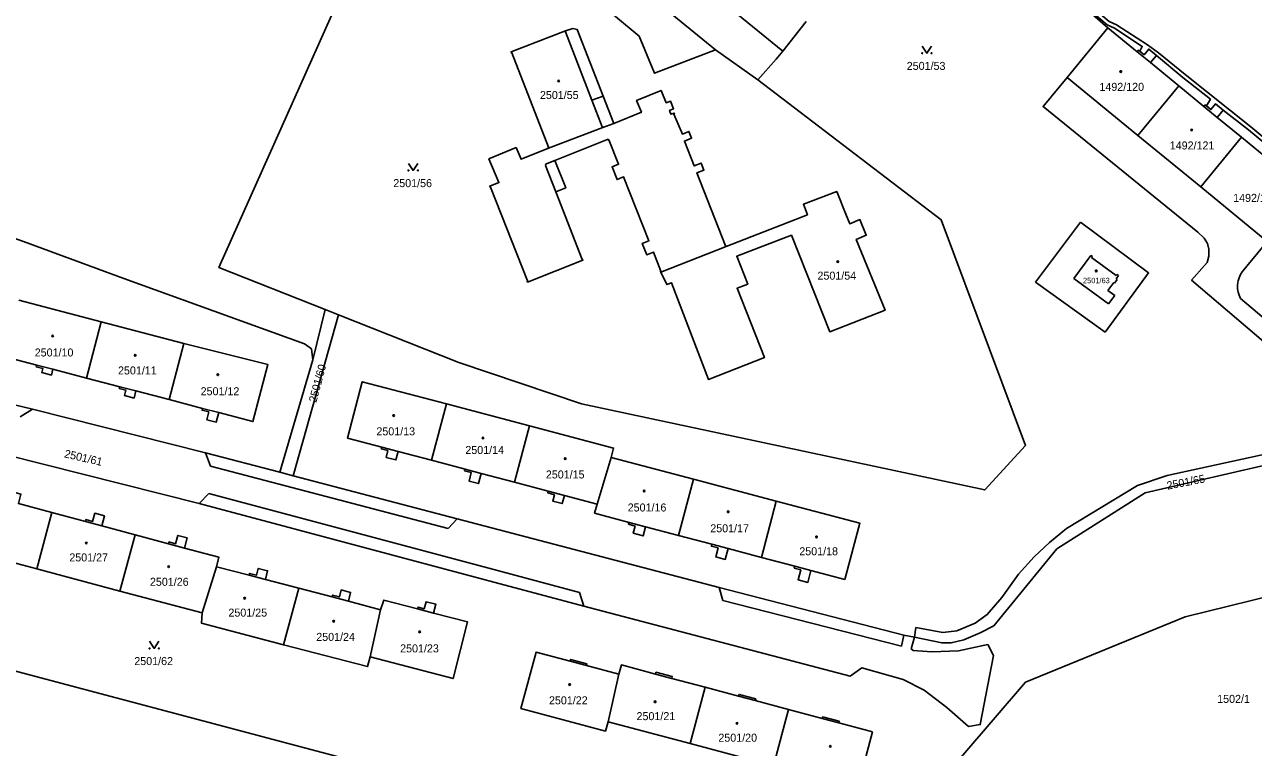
# Model space of a CAD drawing. Extents: x -869103 to -863415, y -1015889 to -1012477.
# Drawn here: x -865593.3 to -865332.3, y -1015262 to -1015108.4 of the extents above; entities that cross this region are included whole.
import ezdxf

# ---------------------------------------------------------------- set-up
doc = ezdxf.new("R2010")
doc.units = 0
for name, color, linetype in [('Hranice parcel', 7, 'Continuous'), ('Parcelní čísla', 7, 'Continuous'), ('Vnitřní kresba', 7, 'Continuous'), ('Věcná břemena k části', 7, 'Continuous'), ('Značky budov', 7, 'Continuous'), ('Značky kultur', 7, 'Continuous')]:
    doc.layers.add(name, color=color, linetype=linetype)

msp = doc.modelspace()

# ---------------------------------------------------------------- linework, layer by layer
at = {"layer": 'Hranice parcel'}
for p, q in [((-865446.51, -1015113.77), (-865540.82, -1015036.43)), ((-865382.05, -1015092.7), (-865363.22, -1015109.04)), ((-865432.27, -1015114.02), (-865427.27, -1015107.71)), ((-865363.22, -1015109.04), (-865371.88, -1015119.59)), ((-865437.52, -1015120.15), (-865446.51, -1015113.77)), ((-865371.88, -1015119.59), (-865356.82, -1015131.95)), ((-865356.82, -1015131.95), (-865348.16, -1015121.39)), ((-865356.82, -1015131.95), (-865343.48, -1015142.89)), ((-865343.48, -1015142.89), (-865334.83, -1015132.33)), ((-865343.48, -1015142.89), (-865329.39, -1015154.45)), ((-865329.39, -1015154.45), (-865334.65, -1015160.9)), ((-865444.25, -1015155.55), (-865458.16, -1015160.99)), ((-865577.04, -1015171.53), (-865594.52, -1015166.95)), ((-865526.58, -1015170.04), (-865536.24, -1015204.25)), ((-865532.07, -1015179.63), (-865529.44, -1015168.91)), ((-865529.44, -1015168.91), (-865526.58, -1015170.04)), ((-865580.16, -1015183.48), (-865577.04, -1015171.53)), ((-865559.46, -1015176.12), (-865577.04, -1015171.53)), ((-865562.58, -1015188.07), (-865559.46, -1015176.12)), ((-865539.04, -1015203.51), (-865532.07, -1015179.63)), ((-865506.84, -1015200.94), (-865503.66, -1015188.95)), ((-865486.01, -1015193.63), (-865503.66, -1015188.95)), ((-865489.2, -1015205.62), (-865486.01, -1015193.63)), ((-865554.86, -1015199.35), (-865539.04, -1015203.51)), ((-865471.7, -1015210.26), (-865468.7, -1015200.35)), ((-865451.24, -1015204.98), (-865468.7, -1015200.35)), ((-865539.04, -1015203.51), (-865536.24, -1015204.25)), ((-865536.24, -1015204.25), (-865501.38, -1015213.42)), ((-865454.42, -1015216.94), (-865451.24, -1015204.98)), ((-865433.63, -1015209.65), (-865451.24, -1015204.98)), ((-865436.8, -1015221.61), (-865433.63, -1015209.65)), ((-865587.49, -1015212.06), (-865590.7, -1015224.03)), ((-865569.82, -1015216.78), (-865573.04, -1015228.75)), ((-865608.34, -1015219.32), (-865590.7, -1015224.03)), ((-865590.7, -1015224.03), (-865573.04, -1015228.75)), ((-865552.53, -1015223.57), (-865555.57, -1015233.41)), ((-865535.06, -1015228.15), (-865538.26, -1015240.15)), ((-865573.04, -1015228.75), (-865555.57, -1015233.41)), ((-865517.67, -1015232.71), (-865519.92, -1015242.75)), ((-865472.95, -1015278.17), (-865639.47, -1015234.02)), ((-865404.3, -1015238.52), (-865404.02, -1015236.46)), ((-865467.07, -1015246.44), (-865469.37, -1015256.51)), ((-865448.74, -1015249.19), (-865451.95, -1015261.17)), ((-865434.25, -1015265.9), (-865431.02, -1015253.92)), ((-865469.37, -1015256.51), (-865451.95, -1015261.17)), ((-865451.95, -1015261.17), (-865434.25, -1015265.9))]:
    msp.add_line(p, q, dxfattribs=at)
for points in [[(-865508.58, -1015051.56), (-865489.11, -1015067.71), (-865432.27, -1015114.02)], [(-865446.51, -1015113.77), (-865459.49, -1015118.71), (-865462.74, -1015110.87), (-865505.08, -1015075.56), (-865514.94, -1015076.94), (-865552, -1015159.97), (-865529.44, -1015168.91)], [(-865444.25, -1015155.55), (-865444.32, -1015155.36), (-865444.42, -1015155.4), (-865450.49, -1015139.86), (-865449.01, -1015139.28), (-865449.58, -1015137.82), (-865451.06, -1015138.4), (-865453.13, -1015133.12), (-865451.62, -1015132.53), (-865452.19, -1015131.08), (-865453.57, -1015131.63), (-865455.37, -1015127.39), (-865455.28, -1015127.36), (-865455.35, -1015127.17), (-865456.01, -1015127.42), (-865456.33, -1015126.65), (-865455.45, -1015126.28), (-865456.13, -1015124.63), (-865457.01, -1015124.99), (-865458.1, -1015122.36), (-865463.3, -1015124.51), (-865462.27, -1015126.99), (-865468.12, -1015129.42), (-865470.39, -1015123.6), (-865475.92, -1015109.44), (-865476.86, -1015109.2), (-865478.4, -1015109.72), (-865481.52, -1015110.93), (-865489.94, -1015114.2), (-865489.87, -1015114.39), (-865489.78, -1015114.35), (-865481.98, -1015134.44), (-865482.08, -1015134.46), (-865482, -1015134.66), (-865487.84, -1015136.99), (-865488.89, -1015134.5), (-865494.66, -1015136.93), (-865492.55, -1015141.94), (-865494.49, -1015142.71), (-865494.39, -1015142.96), (-865494.3, -1015142.92), (-865486.44, -1015162.86), (-865486.53, -1015162.9), (-865486.45, -1015163.1), (-865474.71, -1015158.46), (-865474.78, -1015158.27), (-865474.88, -1015158.31), (-865480.45, -1015143.93), (-865478.36, -1015143.1), (-865480.68, -1015137.24), (-865469.34, -1015132.74), (-865469.27, -1015132.93), (-865469.17, -1015132.89), (-865467.12, -1015138.07), (-865468.5, -1015138.61), (-865467.43, -1015141.3), (-865466.06, -1015140.76), (-865460.69, -1015154.31), (-865462.1, -1015154.87), (-865461.15, -1015157.27), (-865459.74, -1015156.72), (-865458.14, -1015160.78), (-865458.23, -1015160.81), (-865458.16, -1015160.99)], [(-865348.16, -1015121.39), (-865354.16, -1015116.47), (-865352.89, -1015114.93), (-865354.51, -1015113.59), (-865355.5, -1015114.79), (-865356.69, -1015113.81), (-865356.98, -1015114.16), (-865363.22, -1015109.04)], [(-865437.52, -1015120.15), (-865433.64, -1015115.75), (-865432.27, -1015114.02)], [(-865526.58, -1015170.04), (-865501.03, -1015180.17), (-865474.99, -1015188.94), (-865389.35, -1015207.27), (-865380.69, -1015197.8), (-865398.61, -1015149.85), (-865437.52, -1015120.15)], [(-865371.88, -1015119.59), (-865376.97, -1015125.8), (-865344.11, -1015152.46), (-865342.74, -1015153.74), (-865342.07, -1015154.87), (-865341.73, -1015156.07), (-865341.73, -1015157.58), (-865342.1, -1015158.93), (-865345.41, -1015162.67), (-865307.69, -1015194.83)], [(-865334.83, -1015132.33), (-865339.99, -1015128.1), (-865338.72, -1015126.56), (-865340.35, -1015125.23), (-865341.33, -1015126.43), (-865342.53, -1015125.44), (-865342.81, -1015125.79), (-865348.16, -1015121.39)], [(-865320.73, -1015143.9), (-865325.98, -1015139.59), (-865324.71, -1015138.05), (-865326.33, -1015136.71), (-865327.32, -1015137.91), (-865328.51, -1015136.93), (-865328.8, -1015137.28), (-865334.83, -1015132.33)], [(-865634.83, -1015140.04), (-865620.89, -1015144.92), (-865593.5, -1015154.46), (-865572.18, -1015162.34), (-865533.8, -1015176.2), (-865532.38, -1015177.3), (-865532.07, -1015179.63)], [(-865458.16, -1015160.99), (-865456.85, -1015163.62), (-865455.92, -1015163.24), (-865448, -1015183.81), (-865436.14, -1015179.13), (-865441.95, -1015164.4), (-865439.69, -1015163.51), (-865442.02, -1015157.61), (-865430.41, -1015153.14), (-865422.26, -1015173.64), (-865410.53, -1015169.06), (-865416.66, -1015154.03), (-865414.53, -1015153.16), (-865415.88, -1015149.83), (-865418.01, -1015150.69), (-865418.84, -1015148.68), (-865420.8, -1015143.86), (-865427.86, -1015146.55), (-865427.01, -1015148.77), (-865444.25, -1015155.55)], [(-865369.04, -1015150.35), (-865378.56, -1015163.1), (-865363.77, -1015173.72)], [(-865363.77, -1015173.72), (-865354.57, -1015161.14), (-865369.04, -1015150.35)], [(-865710.56, -1015160.21), (-865702.08, -1015163.91), (-865699.88, -1015164.51), (-865667.95, -1015172.82), (-865665.38, -1015170.97), (-865624.04, -1015182.32), (-865591.61, -1015190.09), (-865554.86, -1015199.35)], [(-865334.65, -1015160.9), (-865335.04, -1015161.51), (-865335.34, -1015162.16), (-865335.55, -1015162.85), (-865335.6, -1015163.08), (-865335.68, -1015163.8), (-865335.66, -1015164.52), (-865335.54, -1015165.22), (-865335.32, -1015165.91), (-865335.01, -1015166.56)], [(-865335.01, -1015166.56), (-865314.31, -1015184.08), (-865305.74, -1015191.61), (-865292.39, -1015200.63), (-865284.38, -1015205), (-865274.26, -1015207.89), (-865270.14, -1015209.03), (-865265.44, -1015209.05)], [(-865705.32, -1015169.39), (-865646.85, -1015184.51), (-865644.36, -1015185.14), (-865631.32, -1015188.53), (-865630.39, -1015191.42), (-865556.21, -1015210.11), (-865474.47, -1015231.93), (-865417.93, -1015246.82), (-865415.47, -1015245.07), (-865406.66, -1015247.51), (-865402.19, -1015249.8), (-865397.38, -1015253.49), (-865392.83, -1015257.55), (-865390.31, -1015257.12), (-865387.48, -1015242.46)], [(-865562.58, -1015188.07), (-865555.47, -1015189.93), (-865555.57, -1015190.32), (-865554.16, -1015190.69), (-865554.59, -1015192.33), (-865552.58, -1015192.86), (-865552.05, -1015190.83), (-865544.78, -1015192.74), (-865541.6, -1015180.62), (-865559.46, -1015176.12)], [(-865597.42, -1015176.72), (-865597.96, -1015178.83), (-865590.7, -1015180.73), (-865590.8, -1015181.11), (-865589.38, -1015181.48), (-865589.6, -1015182.33), (-865587.6, -1015182.86), (-865587.28, -1015181.62), (-865580.16, -1015183.48)], [(-865580.16, -1015183.48), (-865573.08, -1015185.33), (-865573.17, -1015185.7), (-865571.75, -1015186.07), (-865572.04, -1015187.21), (-865570.04, -1015187.73), (-865569.64, -1015186.23), (-865562.58, -1015188.07)], [(-865503.66, -1015188.95), (-865521.55, -1015184.26), (-865524.7, -1015196.24), (-865517.44, -1015198.15), (-865517.54, -1015198.54), (-865516.15, -1015198.9), (-865516.52, -1015200.34), (-865514.43, -1015200.89), (-865513.95, -1015199.07), (-865506.84, -1015200.94)], [(-865468.7, -1015200.35), (-865468.18, -1015198.37), (-865486.01, -1015193.63)], [(-865404.02, -1015236.46), (-865398.24, -1015237.54), (-865395.3, -1015237.17), (-865391.4, -1015235.58), (-865388.83, -1015233.76), (-865385.72, -1015230.1), (-865382.16, -1015225.14), (-865378.88, -1015221.46), (-865375.58, -1015218.46), (-865371.98, -1015215.46), (-865356.92, -1015206.34), (-865350.59, -1015204.16), (-865307.69, -1015194.83)], [(-865307.06, -1015196.89), (-865312.28, -1015197.96), (-865355.27, -1015207.91), (-865374.07, -1015219.78), (-865387.43, -1015236.11)], [(-865506.84, -1015200.94), (-865499.74, -1015202.82), (-865499.84, -1015203.21), (-865498.42, -1015203.59), (-865498.89, -1015205.39), (-865496.86, -1015205.92), (-865496.28, -1015203.74), (-865489.2, -1015205.62)], [(-865587.49, -1015212.06), (-865594.59, -1015210.16), (-865594.05, -1015208.14), (-865596.04, -1015207.61), (-865596.47, -1015209.25), (-865597.93, -1015208.86), (-865598.03, -1015209.24), (-865605.08, -1015207.36)], [(-865489.2, -1015205.62), (-865482.05, -1015207.52), (-865482.15, -1015207.9), (-865480.76, -1015208.27), (-865481.11, -1015209.63), (-865479.1, -1015210.16), (-865478.64, -1015208.42), (-865471.7, -1015210.26)], [(-865419.04, -1015226.32), (-865415.87, -1015214.33), (-865433.63, -1015209.65)], [(-865569.82, -1015216.78), (-865576.91, -1015214.89), (-865576.34, -1015212.74), (-865578.36, -1015212.2), (-865578.83, -1015213.96), (-865580.28, -1015213.57), (-865580.38, -1015213.96), (-865587.49, -1015212.06)], [(-865471.7, -1015210.26), (-865472.23, -1015212.23), (-865464.91, -1015214.16), (-865465.02, -1015214.55), (-865463.61, -1015214.93), (-865464.02, -1015216.47), (-865461.92, -1015217.02), (-865461.41, -1015215.09), (-865454.42, -1015216.94)], [(-865501.38, -1015213.42), (-865445.78, -1015227.99), (-865406.51, -1015238.15), (-865404.3, -1015238.52)], [(-865552.53, -1015223.57), (-865552.05, -1015221.54), (-865559.3, -1015219.6), (-865558.73, -1015217.46), (-865560.73, -1015216.93), (-865561.2, -1015218.68), (-865562.62, -1015218.3), (-865562.72, -1015218.68), (-865569.82, -1015216.78)], [(-865454.42, -1015216.94), (-865447.31, -1015218.82), (-865447.41, -1015219.21), (-865445.99, -1015219.59), (-865446.5, -1015221.5), (-865444.47, -1015222.04), (-865443.86, -1015219.74), (-865436.8, -1015221.61)], [(-865436.8, -1015221.61), (-865429.72, -1015223.49), (-865429.83, -1015223.87), (-865428.43, -1015224.24), (-865428.99, -1015226.36), (-865426.92, -1015226.91), (-865426.26, -1015224.41), (-865419.04, -1015226.32)], [(-865535.06, -1015228.15), (-865542.14, -1015226.29), (-865541.66, -1015224.45), (-865543.66, -1015223.92), (-865544.04, -1015225.38), (-865545.52, -1015224.99), (-865545.62, -1015225.38), (-865552.53, -1015223.57)], [(-865255.84, -1015238.57), (-865282.83, -1015224.39), (-865288.2, -1015227.05), (-865323.19, -1015228.43), (-865346.81, -1015234.2), (-865380.69, -1015248.14), (-865400.48, -1015271.1), (-865402.26, -1015278.05), (-865400.72, -1015297.33)], [(-865517.67, -1015232.71), (-865524.52, -1015230.91), (-865524.03, -1015229.03), (-865526.03, -1015228.5), (-865526.42, -1015230), (-865527.87, -1015229.62), (-865527.97, -1015230.01), (-865535.06, -1015228.15)], [(-865519.92, -1015242.75), (-865502.29, -1015247.35), (-865499.19, -1015235.3), (-865506.4, -1015233.43), (-865505.91, -1015231.56), (-865508, -1015231.02), (-865508.39, -1015232.51), (-865509.71, -1015232.17), (-865509.81, -1015232.55), (-865517, -1015230.69), (-865517.67, -1015232.71)], [(-865555.57, -1015233.41), (-865555.71, -1015235.56), (-865538.26, -1015240.15)], [(-865387.43, -1015236.11), (-865390.35, -1015237.66), (-865393.77, -1015239.13), (-865396.47, -1015239.75), (-865398.45, -1015239.72), (-865404.3, -1015238.52)], [(-865404.55, -1015241.38), (-865404.95, -1015241.03), (-865404.3, -1015238.52)], [(-865538.26, -1015240.15), (-865520.46, -1015244.81), (-865519.92, -1015242.75)], [(-865387.48, -1015242.46), (-865388.73, -1015240.12), (-865394.9, -1015241.42), (-865400.59, -1015241.66), (-865404.55, -1015241.38)], [(-865467.07, -1015246.44), (-865473.97, -1015244.59), (-865473.87, -1015244.23), (-865477.32, -1015243.28), (-865477.42, -1015243.67), (-865484.63, -1015241.74), (-865487.87, -1015253.7), (-865469.91, -1015258.52), (-865469.37, -1015256.51)], [(-865448.74, -1015249.19), (-865455.84, -1015247.3), (-865455.74, -1015246.93), (-865459.21, -1015246.01), (-865459.3, -1015246.38), (-865466.51, -1015244.46), (-865467.07, -1015246.44)], [(-865431.02, -1015253.92), (-865438.1, -1015252.03), (-865438, -1015251.64), (-865441.52, -1015250.71), (-865441.62, -1015251.09), (-865448.74, -1015249.19)], [(-865413.16, -1015258.68), (-865420.38, -1015256.75), (-865420.29, -1015256.42), (-865423.8, -1015255.48), (-865423.89, -1015255.82), (-865431.02, -1015253.92)], [(-865434.25, -1015265.9), (-865416.36, -1015270.66), (-865413.16, -1015258.68)]]:
    msp.add_lwpolyline(points, dxfattribs=at)
at = {"layer": 'Vnitřní kresba'}
for p, q in [((-865478.33, -1015109.91), (-865478.42, -1015109.94)), ((-865472.78, -1015124.47), (-865478.42, -1015109.94)), ((-865478.4, -1015109.72), (-865478.33, -1015109.91)), ((-865356.98, -1015114.16), (-865354.16, -1015116.47)), ((-865472.78, -1015124.47), (-865470.39, -1015123.6)), ((-865472.78, -1015124.47), (-865470.61, -1015130.08)), ((-865342.81, -1015125.79), (-865339.99, -1015128.1)), ((-865482, -1015134.66), (-865470.44, -1015130.23)), ((-865470.51, -1015130.04), (-865470.61, -1015130.08)), ((-865470.44, -1015130.23), (-865470.51, -1015130.04)), ((-865470.44, -1015130.23), (-865468.12, -1015129.42)), ((-865480.68, -1015137.24), (-865482.68, -1015138.03)), ((-865482.68, -1015138.03), (-865482.59, -1015138.25)), ((-865482.59, -1015138.25), (-865482.68, -1015138.29)), ((-865480.45, -1015143.93), (-865482.68, -1015138.29)), ((-865366.83, -1015157.43), (-865370.42, -1015162.34)), ((-865366.49, -1015157.68), (-865366.83, -1015157.43)), ((-865366.65, -1015157.89), (-865366.49, -1015157.68)), ((-865361.42, -1015161.71), (-865366.65, -1015157.89)), ((-865370.42, -1015162.34), (-865363.05, -1015167.73)), ((-865361.97, -1015163.17), (-865363.23, -1015164.89)), ((-865361.77, -1015163.33), (-865361.97, -1015163.17)), ((-865361.2, -1015162.56), (-865361.77, -1015163.33)), ((-865361.25, -1015161.49), (-865361.42, -1015161.71)), ((-865361.41, -1015162.41), (-865360.93, -1015161.72)), ((-865361.41, -1015162.41), (-865361.2, -1015162.56)), ((-865360.93, -1015161.72), (-865361.25, -1015161.49)), ((-865363.23, -1015164.89), (-865361.76, -1015165.97)), ((-865361.76, -1015165.97), (-865363.05, -1015167.73)), ((-865590.7, -1015180.73), (-865587.28, -1015181.62)), ((-865573.08, -1015185.33), (-865569.64, -1015186.23)), ((-865594.22, -1015191.71), (-865591.61, -1015190.09)), ((-865555.47, -1015189.93), (-865552.05, -1015190.83)), ((-865554.86, -1015199.35), (-865553.78, -1015202.19)), ((-865517.44, -1015198.15), (-865513.95, -1015199.07)), ((-865553.78, -1015202.19), (-865503.35, -1015215.43)), ((-865499.74, -1015202.82), (-865496.28, -1015203.74)), ((-865482.05, -1015207.52), (-865478.64, -1015208.42)), ((-865556.21, -1015210.11), (-865554.18, -1015208.05)), ((-865554.18, -1015208.05), (-865492.86, -1015224.4)), ((-865576.91, -1015214.89), (-865580.38, -1015213.96)), ((-865503.35, -1015215.43), (-865501.38, -1015213.42)), ((-865464.91, -1015214.16), (-865461.41, -1015215.09)), ((-865559.3, -1015219.6), (-865562.72, -1015218.68)), ((-865447.31, -1015218.82), (-865443.86, -1015219.74)), ((-865542.14, -1015226.29), (-865545.62, -1015225.38)), ((-865492.86, -1015224.4), (-865475.41, -1015229.07)), ((-865429.72, -1015223.49), (-865426.26, -1015224.41)), ((-865444.95, -1015230.73), (-865445.78, -1015227.99)), ((-865524.52, -1015230.91), (-865527.97, -1015230.01)), ((-865475.41, -1015229.07), (-865474.47, -1015231.93)), ((-865407.05, -1015240.49), (-865444.95, -1015230.73)), ((-865509.81, -1015232.55), (-865506.4, -1015233.43)), ((-865407.05, -1015240.49), (-865406.51, -1015238.15)), ((-865477.42, -1015243.67), (-865473.97, -1015244.59)), ((-865459.3, -1015246.38), (-865455.84, -1015247.3)), ((-865438.1, -1015252.03), (-865441.62, -1015251.09)), ((-865420.38, -1015256.75), (-865423.89, -1015255.82))]:
    msp.add_line(p, q, dxfattribs=at)
at = {"layer": 'Věcná břemena k části'}
for points in [[(-865326.49, -1015135.39), (-865332.85, -1015130.12), (-865346.76, -1015119.01), (-865352.46, -1015114.39), (-865354.82, -1015112.67), (-865361.39, -1015108.43), (-865362.91, -1015107.73), (-865365.59, -1015105.49), (-865366.97, -1015104.59), (-865368.86, -1015104.14), (-865370.32, -1015103.8), (-865381.24, -1015101.59), (-865384.57, -1015100.54), (-865388.6, -1015098.74)], [(-865366.07, -1015106.13), (-865363.35, -1015108.41), (-865361.79, -1015109.13), (-865355.9, -1015113.03), (-865356.42, -1015114.03), (-865355.5, -1015114.79), (-865354.51, -1015113.59), (-865352.89, -1015114.93), (-865347.26, -1015119.63), (-865341.44, -1015124.26), (-865342.27, -1015125.65), (-865341.33, -1015126.43), (-865340.35, -1015125.23), (-865338.72, -1015126.56), (-865333.35, -1015130.74), (-865327.59, -1015135.51)]]:
    msp.add_lwpolyline(points, dxfattribs=at)
at = {"layer": 'Značky budov'}
for centre in [(-865360.46, -1015118.36), (-865479.84, -1015120.36), (-865345.4, -1015130.79), (-865420.56, -1015158.74), (-865365.68, -1015160.72), (-865587.33, -1015174.54), (-865569.78, -1015178.66), (-865552.24, -1015182.78), (-865514.91, -1015191.46), (-865495.91, -1015196.22), (-865478.46, -1015200.61), (-865461.69, -1015207.48), (-865443.85, -1015211.9), (-865425.09, -1015217.24), (-865580.18, -1015218.54), (-865562.67, -1015223.57), (-865546.53, -1015230.27), (-865527.64, -1015235.15), (-865509.37, -1015237.43), (-865477.5, -1015248.62), (-865459.36, -1015252.28), (-865441.98, -1015256.86), (-865422.16, -1015261.74)]:
    msp.add_circle(centre, 0.175, dxfattribs=at)
at = {"layer": 'Značky kultur'}
for points in [[(-865402.63, -1015112.96), (-865401.63, -1015114.46), (-865400.63, -1015112.96)], [(-865511.76, -1015137.87), (-865510.76, -1015139.37), (-865509.76, -1015137.87)], [(-865566.75, -1015239.43), (-865565.75, -1015240.93), (-865564.75, -1015239.43)]]:
    msp.add_lwpolyline(points, dxfattribs=at)
for centre in [(-865402.63, -1015114.46), (-865400.63, -1015114.46), (-865511.76, -1015139.37), (-865509.76, -1015139.37), (-865566.75, -1015240.93), (-865564.75, -1015240.93)]:
    msp.add_circle(centre, 0.1, dxfattribs=at)

# ---------------------------------------------------------------- texts
at = {"layer": 'Parcelní čísla'}
for s, height, p in [('2501/53', 1.7, (-865405.92, -1015118.01)), ('1492/120', 1.7, (-865365, -1015122.46)), ('2501/55', 1.7, (-865483.83, -1015124.19)), ('1492/121', 1.7, (-865350.06, -1015134.91)), ('2501/56', 1.7, (-865514.97, -1015142.92)), ('1492/122', 1.7, (-865336.59, -1015146.05)), ('2501/54', 1.7, (-865424.88, -1015162.58)), ('2501/63', 1.139, (-865368.49, -1015163.33)), ('2501/10', 1.7, (-865591.13, -1015178.9)), ('2501/11', 1.7, (-865573.44, -1015182.72)), ('2501/12', 1.7, (-865555.89, -1015187.14)), ('2501/13', 1.7, (-865518.56, -1015195.66)), ('2501/14', 1.7, (-865499.67, -1015199.62)), ('2501/15', 1.7, (-865482.57, -1015204.82)), ('2501/16', 1.7, (-865465.19, -1015211.84)), ('2501/17', 1.7, (-865447.65, -1015216.26)), ('2501/18', 1.7, (-865428.74, -1015221.14)), ('2501/27', 1.7, (-865583.78, -1015222.45)), ('2501/26', 1.7, (-865566.66, -1015227.63)), ('2501/25', 1.7, (-865549.99, -1015234.18)), ('2501/24', 1.7, (-865531.34, -1015239.34)), ('2501/23', 1.7, (-865513.52, -1015241.78)), ('2501/62', 1.7, (-865569.98, -1015244.48)), ('2501/22', 1.7, (-865481.91, -1015252.82)), ('1502/1', 1.7, (-865339.99, -1015252.51)), ('2501/21', 1.7, (-865463.31, -1015256.18)), ('2501/20', 1.7, (-865445.93, -1015260.76))]:
    msp.add_text(s, height=height, dxfattribs=at).set_placement(p)
for s, rotation, p in [('2501/60', 75, (-865531.32, -1015188.77)), ('2501/61', 347, (-865584.97, -1015200.32)), ('2501/65', 11, (-865350.52, -1015207.21))]:
    msp.add_text(s, height=1.7, rotation=rotation, dxfattribs=at).set_placement(p)

doc.saveas('drawing.dxf')
